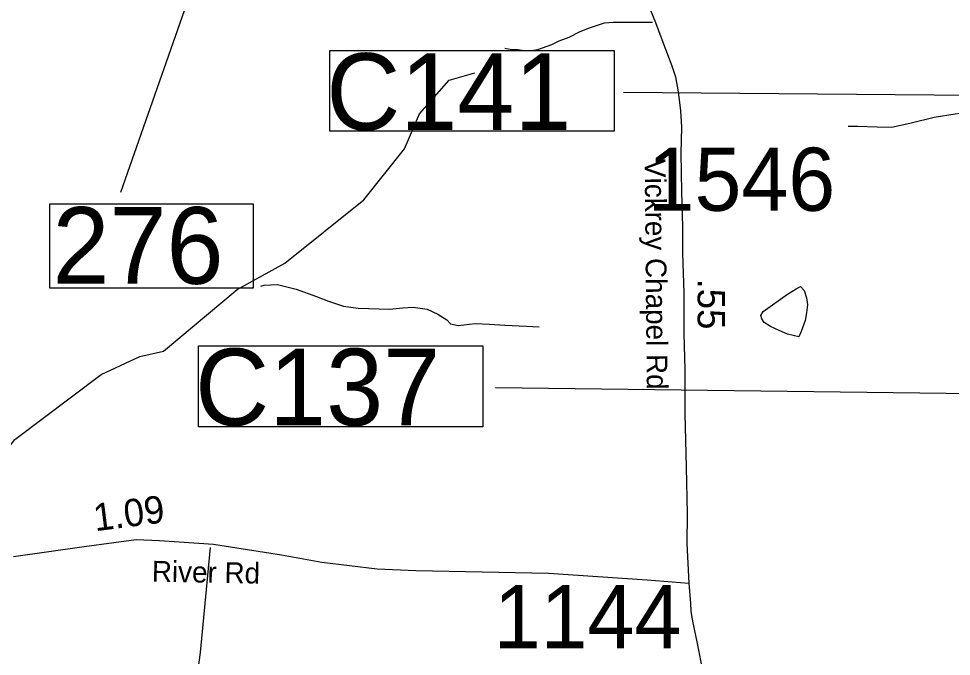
# Model space of a CAD drawing. Extents: x 1662474 to 1856135, y 779280 to 917889.
# Drawn here: x 1731085 to 1735344, y 808812 to 811721 of the extents above; entities that cross this region are included whole.
import ezdxf

# ---------------------------------------------------------------- set-up
doc = ezdxf.new("R2010")
doc.units = 0
for name, color, linetype in [('Cogo Default Point CELL', 7, 'Continuous'), ('Exist Hydrographic Misc Water Feature', 7, 'Continuous'), ('Exist Hydrographic Pond Under 1500 Sq Ft', 7, 'Continuous'), ('Exist Road Non-System Type 51', 7, 'Continuous'), ('Exist Road Primary Interstate Structure Culvert Number Label', 7, 'Continuous'), ('Exist Road Secondary Structure Standard Bridge Number Label', 7, 'Continuous'), ('Exist Road Secondary Type 51 Attributed', 7, 'Continuous'), ('Exist Road Secondary Type 51 Label', 7, 'Continuous'), ('Prop DGN Element Guardrail', 7, 'Continuous')]:
    doc.layers.add(name, color=color, linetype=linetype)

msp = doc.modelspace()

# ---------------------------------------------------------------- linework, layer by layer
at = {"layer": 'Exist Hydrographic Misc Water Feature'}
for points in [[(1729715, 808580.4), (1730149.5, 808835), (1730225.6, 808909), (1730370.6, 809208.1), (1730949.6, 809645.9), (1731067.5, 809801.1), (1731462.5, 810098.3), (1731638.6, 810180.1), (1731746.7, 810204.1), (1732082.5, 810486.1), (1732300.5, 810606.4), (1732661.6, 810894.5), (1732847.6, 811127.1), (1732915.7, 811286.5), (1733050.6, 811441.3), (1733167.7, 811475)], [(1736500.4, 810956.6), (1736476.8, 810996.9), (1736437.2, 811039.2), (1736385.3, 811071.7), (1736319.7, 811106.4), (1736257.8, 811127), (1736180.1, 811139.8), (1736062.2, 811170.8), (1736002.5, 811195.4), (1735906.6, 811216.3), (1735846.7, 811222.8), (1735770.8, 811241.6), (1735705, 811266.3), (1735647.2, 811292.8), (1735599.4, 811305.3), (1735519.4, 811308), (1735433.3, 811296.9), (1735361.1, 811285.5), (1735264.9, 811270.4), (1735154.6, 811243.5), (1735070.6, 811224.2), (1735004.5, 811226.9), (1734914.5, 811229.8), (1734872.5, 811230.1)], [(1732190.8, 810501.3), (1732206.8, 810505.2), (1732266.9, 810508.6), (1732352.8, 810487.8), (1732444.5, 810452.9), (1732500.2, 810432.4), (1732568.1, 810409.8), (1732636, 810401.1), (1732777.9, 810395.7), (1732840, 810401.2), (1732886.1, 810404.7), (1732950.1, 810396.1), (1732999.7, 810373.6), (1733039.5, 810347.2), (1733057.6, 810329.1), (1733091.4, 810320.7), (1733169.5, 810330.1), (1733235.5, 810327.4), (1733305.5, 810322.7), (1733403.5, 810317.8), (1733461.5, 810315.2)]]:
    msp.add_lwpolyline(points, dxfattribs=at)
at = {"layer": 'Exist Hydrographic Pond Under 1500 Sq Ft'}
msp.add_lwpolyline([(1734647, 810269.7), (1734595.2, 810282.2), (1734557.4, 810298.6), (1734517.7, 810317), (1734489.8, 810335.2), (1734477.9, 810351.4), (1734474, 810367.4), (1734484.2, 810385.3), (1734595, 810464.3), (1734635.4, 810488), (1734655.5, 810499.7), (1734671.2, 810481.5), (1734682.9, 810447.5), (1734686.6, 810415.4), (1734682.3, 810379.4), (1734676, 810343.5), (1734657.3, 810293.6), (1734647, 810269.7)], dxfattribs=at)
at = {"layer": 'Exist Road Non-System Type 51'}
for points in [[(1733305.6, 811587.2), (1733336.6, 811581.4), (1733365.1, 811581.4), (1733393.2, 811575.6), (1733426.9, 811575.6), (1733455, 811581.4), (1733520.1, 811603.9), (1733553.4, 811620.8), (1733598.9, 811637.8), (1733649.4, 811663), (1733692, 811679.5), (1733759.6, 811702.4), (1733799.1, 811705.2), (1733979.1, 811705.5)], [(1731959.4, 809307.8), (1731914.4, 808828.5), (1731903.9, 808752.2), (1731911.1, 808695.9), (1731948.9, 808575.9), (1731955.1, 808525.7), (1731948.9, 808466.2), (1731914.4, 808381.6), (1731877.8, 808325.8), (1731700.2, 808131), (1731578.1, 808039.1)]]:
    msp.add_lwpolyline(points, dxfattribs=at)
at = {"layer": 'Exist Road Primary Interstate Structure Culvert Number Label'}
for p, q in [((1736337.5, 811364.4), (1733846.2, 811384.2)), ((1736423.7, 809997.8), (1733262.2, 810036.4))]:
    msp.add_line(p, q, dxfattribs=at)
for points in [[(1732506, 811576), (1733803.8, 811576), (1733803.8, 811207.4), (1732506, 811207.4)], [(1731907, 810228.2), (1733204.8, 810228.2), (1733204.8, 809859.6), (1731907, 809859.6)]]:
    msp.add_lwpolyline(points, close=True, dxfattribs=at)
at = {"layer": 'Exist Road Secondary Structure Standard Bridge Number Label'}
msp.add_lwpolyline([(1733180.1, 813053.5), (1731987.4, 812175.8), (1731550.1, 810928.2)], dxfattribs=at)
msp.add_lwpolyline([(1731227.1, 810875.8), (1732156.1, 810875.8), (1732156.1, 810491.7), (1731227.1, 810491.7)], close=True, dxfattribs=at)
at = {"layer": 'Exist Road Secondary Type 51 Attributed'}
for points in [[(1733866.4, 812008.2), (1733933.4, 811850.3), (1733993.4, 811704.3), (1734027, 811613.7), (1734068.2, 811505.6), (1734083.8, 811456.7), (1734096.7, 811387.3), (1734107, 811301.6), (1734111, 811226.1), (1734109, 811107.8), (1734112.1, 810931.3), (1734116.1, 810772.2), (1734116.1, 810649.8), (1734122.6, 810470.9), (1734122.6, 810285.3), (1734127.5, 810119.3), (1734127.5, 809919.1), (1734132.4, 809674.9), (1734137.8, 809461.3), (1734136.4, 809326.1), (1734144.8, 809145.1)], [(1731061.6, 809267.3), (1731384, 809313.2), (1731519.4, 809330.7), (1731622.2, 809344.1), (1731728, 809340.2), (1731974.2, 809323.7), (1732285.7, 809274.6), (1732470.1, 809241.5), (1732722.4, 809210.9), (1732898.3, 809203.2), (1733503.8, 809191.8), (1733954.4, 809160.7), (1734144.8, 809145.1)], [(1734144.8, 809145.1), (1734152.5, 809052.3), (1734154.7, 809018.4), (1734157.6, 808998.4), (1734163.2, 808964.8), (1734181.1, 808878.4), (1734210, 808732.1), (1734230.4, 808591.5), (1734234.7, 808559.9), (1734243.8, 808458.3), (1734251.2, 808356.1), (1734263.4, 808150.4), (1734257.9, 807930.5), (1734257.9, 807781.8), (1734257.6, 807326.5)]]:
    msp.add_lwpolyline(points, dxfattribs=at)

# ---------------------------------------------------------------- texts
at = {"layer": 'Cogo Default Point CELL'}
for s, p in [('1546', (1733956.8, 810844.7)), ('1144', (1733254.3, 808848.8))]:
    msp.add_text(s, height=288, dxfattribs=at).set_placement(p)
at = {"layer": 'Exist Road Primary Interstate Structure Culvert Number Label'}
for s, p in [('C141', (1732489.9, 811213.5)), ('C137', (1731890.9, 809865.7))]:
    msp.add_text(s, height=350, dxfattribs=at).set_placement(p)
at = {"layer": 'Exist Road Secondary Structure Standard Bridge Number Label'}
msp.add_text('276', height=350, dxfattribs=at).set_placement((1731239.7, 810511.5))
at = {"layer": 'Exist Road Secondary Type 51 Label'}
for s, rotation, p in [('Vickrey Chapel Rd', 270.5292, (1733943.5, 811080.5)), ('River Rd', 358.915, (1731692.6, 809152.7))]:
    msp.add_text(s, height=95, rotation=rotation, dxfattribs=at).set_placement(p)
at = {"layer": 'Prop DGN Element Guardrail'}
for s, rotation, p in [('.55', 270, (1734185.1, 810535.7)), ('1.09', 7.3997, (1731434.7, 809382))]:
    msp.add_text(s, height=125, rotation=rotation, dxfattribs=at).set_placement(p)

doc.saveas('drawing.dxf')
